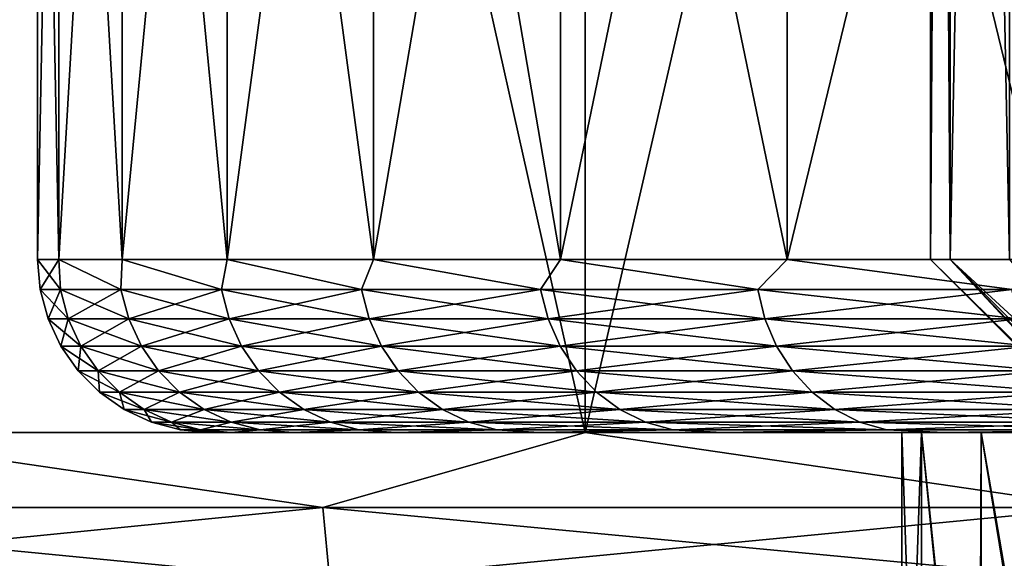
# Model space of a CAD drawing. Header units: metres. Extents: x -30 to 30, y -76 to 64.
# Tile 354 of 541: x -15.081 to -13.372, y 58.281 to 59.216. Entities that reach past the tile are written whole.
import ezdxf

# ---------------------------------------------------------------- set-up
doc = ezdxf.new("R2010")
doc.units = ezdxf.units.M
doc.layers.add('solid_508511', color=7, linetype='CONTINUOUS')

msp = doc.modelspace()

# ---------------------------------------------------------------- linework, layer by layer
at = {"layer": 'solid_508511'}
for points in [[(-15.443768, 58.5, -25.719448), (-15.443765, 64.5, -25.71945), (-14.099323, 64.5, -26.480352)], [(-14.099288, 58.5, -26.480371), (-15.443768, 58.5, -25.719448), (-14.099323, 64.5, -26.480352)], [(-15.443768, 58.5, 25.719448), (-14.099288, 58.5, 26.480371), (-15.443765, 64.5, 25.71945)], [(-14.099288, 58.5, 26.480371), (-14.099323, 64.5, 26.480352), (-15.443765, 64.5, 25.71945)], [(-14.099288, 58.5, -26.480371), (-14.099323, 64.5, -26.480352), (-12.717457, 64.5, -27.171053)], [(-12.71742, 58.5, 27.171074), (-12.717457, 64.5, 27.171053), (-14.099323, 64.5, 26.480352)], [(-14.099288, 58.5, 26.480371), (-12.71742, 58.5, 27.171074), (-14.099323, 64.5, 26.480352)], [(-12.71742, 58.5, -27.171074), (-14.099288, 58.5, -26.480371), (-12.717457, 64.5, -27.171053)], [(-13.5, 58.799999, 0), (-13.5, 64, -0.000001), (-13.465603, 64, -0.963091)], [(-13.465603, 58.799999, -0.96309), (-13.5, 58.799999, 0), (-13.465603, 64, -0.963091)], [(-13.465603, 58.799999, 0.963091), (-13.465603, 64, 0.96309), (-13.5, 64, -0.000001)], [(-13.5, 58.799999, 0), (-13.465603, 58.799999, 0.963091), (-13.5, 64, -0.000001)], [(-13.465603, 58.799999, -0.96309), (-13.465603, 64, -0.963091), (-13.362582, 64, -1.921299)], [(-13.362582, 58.799999, -1.921298), (-13.465603, 58.799999, -0.96309), (-13.362582, 64, -1.921299)], [(-13.362582, 58.799999, 1.921298), (-13.362583, 64, 1.921297), (-13.465603, 64, 0.96309)], [(-13.465603, 58.799999, 0.963091), (-13.362582, 58.799999, 1.921298), (-13.465603, 64, 0.96309)], [(-15.013339, 58.799999, -1.049829), (-15.013339, 60.700001, -1.049829), (-15.05, 60.700001)], [(-15.05, 58.799999), (-15.013339, 58.799999, -1.049829), (-15.05, 60.700001)], [(-15.013339, 60.700001, 1.049829), (-15.05, 58.799999), (-15.05, 60.700001)], [(-15.013339, 58.799999, 1.049828), (-15.05, 58.799999), (-15.013339, 60.700001, 1.049829)], [(-14.903536, 58.799999, -2.094545), (-14.903536, 60.700001, -2.094545), (-15.013339, 60.700001, -1.049829)], [(-15.013339, 58.799999, -1.049829), (-14.903536, 58.799999, -2.094545), (-15.013339, 60.700001, -1.049829)], [(-15.013339, 58.799999, 1.049828), (-15.013339, 60.700001, 1.049829), (-14.903536, 60.700001, 2.094545)], [(-14.903536, 58.799999, 2.094544), (-15.013339, 58.799999, 1.049828), (-14.903536, 60.700001, 2.094545)], [(-14.721125, 58.799999, -3.129056), (-14.721125, 60.700001, -3.129056), (-14.903536, 60.700001, -2.094545)], [(-14.903536, 58.799999, -2.094545), (-14.721125, 58.799999, -3.129056), (-14.903536, 60.700001, -2.094545)], [(-14.903536, 58.799999, 2.094544), (-14.903536, 60.700001, 2.094545), (-14.721125, 60.700001, 3.129056)], [(-14.721125, 58.799999, 3.129056), (-14.903536, 58.799999, 2.094544), (-14.721125, 60.700001, 3.129056)], [(-14.466993, 58.799999, -4.148324), (-14.466993, 60.700001, -4.148324), (-14.721125, 60.700001, -3.129056)], [(-14.721125, 58.799999, -3.129056), (-14.466993, 58.799999, -4.148324), (-14.721125, 60.700001, -3.129056)], [(-14.721125, 58.799999, 3.129056), (-14.721125, 60.700001, 3.129056), (-14.466993, 60.700001, 4.148324)], [(-14.466993, 58.799999, 4.148324), (-14.721125, 58.799999, 3.129056), (-14.466993, 60.700001, 4.148324)], [(-14.142381, 58.799999, -5.147385), (-14.142381, 60.700001, -5.147385), (-14.466993, 60.700001, -4.148324)], [(-14.466993, 58.799999, -4.148324), (-14.142381, 58.799999, -5.147385), (-14.466993, 60.700001, -4.148324)], [(-14.466993, 58.799999, 4.148324), (-14.466993, 60.700001, 4.148324), (-14.142381, 60.700001, 5.147385)], [(-14.142381, 58.799999, 5.147385), (-14.466993, 58.799999, 4.148324), (-14.142381, 60.700001, 5.147385)], [(-13.748866, 58.799999, -6.121372), (-13.748866, 60.700001, -6.121372), (-14.142381, 60.700001, -5.147385)], [(-14.142381, 58.799999, -5.147385), (-13.748866, 58.799999, -6.121372), (-14.142381, 60.700001, -5.147385)], [(-14.142381, 58.799999, 5.147385), (-14.142381, 60.700001, 5.147385), (-13.748866, 60.700001, 6.121372)], [(-13.748866, 58.799999, 6.121372), (-14.142381, 58.799999, 5.147385), (-13.748866, 60.700001, 6.121372)], [(-13.288368, 58.799999, -7.065534), (-13.288368, 60.700001, -7.065534), (-13.748866, 60.700001, -6.121372)], [(-13.748866, 58.799999, -6.121372), (-13.288368, 58.799999, -7.065534), (-13.748866, 60.700001, -6.121372)], [(-13.748866, 58.799999, 6.121372), (-13.748866, 60.700001, 6.121372), (-13.288368, 60.700001, 7.065534)], [(-13.288368, 58.799999, 7.065534), (-13.748866, 58.799999, 6.121372), (-13.288368, 60.700001, 7.065534)], [(-15.010368, 58.747906, -1.026737), (-15.013339, 58.799999, -1.049829), (-15.05, 58.799999)], [(-15.045443, 58.747906), (-15.05, 58.799999), (-15.013339, 58.799999, 1.049828)], [(-15.010368, 58.747906, -1.026737), (-15.05, 58.799999), (-15.045443, 58.747906)], [(-15.045443, 58.747906), (-15.013339, 58.799999, 1.049828), (-15.010368, 58.747906, 1.026737)], [(-14.905309, 58.747906, -2.048687), (-14.903536, 58.799999, -2.094545), (-15.013339, 58.799999, -1.049829)], [(-14.905309, 58.747906, -2.048687), (-15.013339, 58.799999, -1.049829), (-15.010368, 58.747906, -1.026737)], [(-14.905309, 58.747906, 2.048687), (-15.013339, 58.799999, 1.049828), (-14.903536, 58.799999, 2.094544)], [(-15.010368, 58.747906, 1.026737), (-15.013339, 58.799999, 1.049828), (-14.905309, 58.747906, 2.048687)], [(-14.730753, 58.747906, -3.061086), (-14.903536, 58.799999, -2.094545), (-14.905309, 58.747906, -2.048687)], [(-14.905309, 58.747906, 2.048687), (-14.903536, 58.799999, 2.094544), (-14.730753, 58.747906, 3.061086)], [(-14.730753, 58.747906, -3.061086), (-14.721125, 58.799999, -3.129056), (-14.903536, 58.799999, -2.094545)], [(-14.730753, 58.747906, 3.061086), (-14.903536, 58.799999, 2.094544), (-14.721125, 58.799999, 3.129056)], [(-14.487516, 58.747906, -4.059212), (-14.721125, 58.799999, -3.129056), (-14.730753, 58.747906, -3.061086)], [(-14.730753, 58.747906, 3.061086), (-14.721125, 58.799999, 3.129056), (-14.487516, 58.747906, 4.059212)], [(-14.487516, 58.747906, -4.059212), (-14.466993, 58.799999, -4.148324), (-14.721125, 58.799999, -3.129056)], [(-14.487516, 58.747906, 4.059212), (-14.721125, 58.799999, 3.129056), (-14.466993, 58.799999, 4.148324)], [(-14.176732, 58.747906, -5.038412), (-14.466993, 58.799999, -4.148324), (-14.487516, 58.747906, -4.059212)], [(-14.487516, 58.747906, 4.059212), (-14.466993, 58.799999, 4.148324), (-14.176732, 58.747906, 5.038412)], [(-14.176732, 58.747906, -5.038412), (-14.142381, 58.799999, -5.147385), (-14.466993, 58.799999, -4.148324)], [(-14.176732, 58.747906, 5.038412), (-14.466993, 58.799999, 4.148324), (-14.142381, 58.799999, 5.147385)], [(-13.79985, 58.747906, -5.994121), (-14.142381, 58.799999, -5.147385), (-14.176732, 58.747906, -5.038412)], [(-14.176732, 58.747906, 5.038412), (-14.142381, 58.799999, 5.147385), (-13.79985, 58.747906, 5.994121)], [(-13.79985, 58.747906, -5.994121), (-13.748866, 58.799999, -6.121372), (-14.142381, 58.799999, -5.147385)], [(-13.79985, 58.747906, 5.994121), (-14.142381, 58.799999, 5.147385), (-13.748866, 58.799999, 6.121372)], [(-13.358625, 58.747906, -6.921882), (-13.748866, 58.799999, -6.121372), (-13.79985, 58.747906, -5.994121)], [(-13.79985, 58.747906, 5.994121), (-13.748866, 58.799999, 6.121372), (-13.358625, 58.747906, 6.921882)], [(-13.358625, 58.747906, -6.921882), (-13.288368, 58.799999, -7.065534), (-13.748866, 58.799999, -6.121372)], [(-13.358625, 58.747906, 6.921882), (-13.748866, 58.799999, 6.121372), (-13.288368, 58.799999, 7.065534)], [(-13.5, 58.799999, 0), (-13.000002, 58.299999, 0), (-12.991332, 58.299999, 0.474712)], [(-13.465603, 58.799999, -0.96309), (-13.000002, 58.299999, 0), (-13.5, 58.799999, 0)], [(-13.5, 58.799999, 0), (-12.991332, 58.299999, 0.474712), (-13.465603, 58.799999, 0.963091)], [(-13.465603, 58.799999, -0.96309), (-12.965316, 58.299999, -0.948937), (-12.991332, 58.299999, -0.474711)], [(-13.362582, 58.799999, -1.921298), (-12.965316, 58.299999, -0.948937), (-13.465603, 58.799999, -0.96309)], [(-13.465603, 58.799999, -0.96309), (-12.991332, 58.299999, -0.474711), (-13.000002, 58.299999, 0)], [(-13.465603, 58.799999, 0.963091), (-12.991332, 58.299999, 0.474712), (-12.965316, 58.299999, 0.948937)], [(-13.465603, 58.799999, 0.963091), (-12.965316, 58.299999, 0.948937), (-12.922004, 58.299999, 1.421931)], [(-13.465603, 58.799999, 0.963091), (-12.922004, 58.299999, 1.421931), (-13.362582, 58.799999, 1.921298)], [(-15.045443, 58.747906), (-15.010368, 58.747906, 1.026737), (-15.03189, 58.697346)], [(-14.996847, 58.697346, -1.025812), (-15.045443, 58.747906), (-15.03189, 58.697346)], [(-15.010368, 58.747906, -1.026737), (-15.045443, 58.747906), (-14.996847, 58.697346, -1.025812)], [(-15.010368, 58.747906, 1.026737), (-14.996847, 58.697346, 1.025812), (-15.03189, 58.697346)], [(-15.010368, 58.747906, 1.026737), (-14.905309, 58.747906, 2.048687), (-14.996847, 58.697346, 1.025812)], [(-15.010368, 58.747906, -1.026737), (-14.996847, 58.697346, -1.025812), (-14.891882, 58.697346, -2.046842)], [(-14.905309, 58.747906, -2.048687), (-15.010368, 58.747906, -1.026737), (-14.891882, 58.697346, -2.046842)], [(-14.905309, 58.747906, 2.048687), (-14.891882, 58.697346, 2.046842), (-14.996847, 58.697346, 1.025812)], [(-14.905309, 58.747906, 2.048687), (-14.730753, 58.747906, 3.061086), (-14.891882, 58.697346, 2.046842)], [(-14.905309, 58.747906, -2.048687), (-14.891882, 58.697346, -2.046842), (-14.717484, 58.697346, -3.058328)], [(-14.730753, 58.747906, -3.061086), (-14.905309, 58.747906, -2.048687), (-14.717484, 58.697346, -3.058328)], [(-14.730753, 58.747906, 3.061086), (-14.717484, 58.697346, 3.058328), (-14.891882, 58.697346, 2.046842)], [(-14.730753, 58.747906, 3.061086), (-14.487516, 58.747906, 4.059212), (-14.717484, 58.697346, 3.058328)], [(-14.730753, 58.747906, -3.061086), (-14.717484, 58.697346, -3.058328), (-14.474466, 58.697346, -4.055555)], [(-14.487516, 58.747906, -4.059212), (-14.730753, 58.747906, -3.061086), (-14.474466, 58.697346, -4.055555)], [(-14.487516, 58.747906, 4.059212), (-14.474466, 58.697346, 4.055555), (-14.717484, 58.697346, 3.058328)], [(-14.487516, 58.747906, 4.059212), (-14.176732, 58.747906, 5.038412), (-14.474466, 58.697346, 4.055555)], [(-14.487516, 58.747906, -4.059212), (-14.474466, 58.697346, -4.055555), (-14.163962, 58.697346, -5.033874)], [(-14.176732, 58.747906, -5.038412), (-14.487516, 58.747906, -4.059212), (-14.163962, 58.697346, -5.033874)], [(-14.176732, 58.747906, 5.038412), (-14.163962, 58.697346, 5.033874), (-14.474466, 58.697346, 4.055555)], [(-14.176732, 58.747906, 5.038412), (-13.79985, 58.747906, 5.994121), (-14.163962, 58.697346, 5.033874)], [(-14.176732, 58.747906, -5.038412), (-14.163962, 58.697346, -5.033874), (-13.787419, 58.697346, -5.988721)], [(-13.79985, 58.747906, -5.994121), (-14.176732, 58.747906, -5.038412), (-13.787419, 58.697346, -5.988721)], [(-13.79985, 58.747906, 5.994121), (-13.787419, 58.697346, 5.988721), (-14.163962, 58.697346, 5.033874)], [(-13.79985, 58.747906, 5.994121), (-13.358625, 58.747906, 6.921882), (-13.787419, 58.697346, 5.988721)], [(-13.79985, 58.747906, -5.994121), (-13.787419, 58.697346, -5.988721), (-13.346593, 58.697346, -6.915647)], [(-13.358625, 58.747906, -6.921882), (-13.79985, 58.747906, -5.994121), (-13.346593, 58.697346, -6.915647)], [(-13.358625, 58.747906, 6.921882), (-13.346593, 58.697346, 6.915647), (-13.787419, 58.697346, 5.988721)], [(-15.03189, 58.697346), (-14.996847, 58.697346, 1.025812), (-15.009755, 58.64991)], [(-14.974764, 58.64991, -1.024302), (-15.03189, 58.697346), (-15.009755, 58.64991)], [(-14.996847, 58.697346, -1.025812), (-15.03189, 58.697346), (-14.974764, 58.64991, -1.024302)], [(-14.996847, 58.697346, 1.025812), (-14.974764, 58.64991, 1.024302), (-15.009755, 58.64991)], [(-14.996847, 58.697346, 1.025812), (-14.891882, 58.697346, 2.046842), (-14.974764, 58.64991, 1.024302)], [(-14.996847, 58.697346, -1.025812), (-14.974764, 58.64991, -1.024302), (-14.869953, 58.64991, -2.043828)], [(-14.891882, 58.697346, -2.046842), (-14.996847, 58.697346, -1.025812), (-14.869953, 58.64991, -2.043828)], [(-14.891882, 58.697346, 2.046842), (-14.869953, 58.64991, 2.043828), (-14.974764, 58.64991, 1.024302)], [(-14.891882, 58.697346, 2.046842), (-14.717484, 58.697346, 3.058328), (-14.869953, 58.64991, 2.043828)], [(-14.891882, 58.697346, -2.046842), (-14.869953, 58.64991, -2.043828), (-14.695812, 58.64991, -3.053825)], [(-14.717484, 58.697346, -3.058328), (-14.891882, 58.697346, -2.046842), (-14.695812, 58.64991, -3.053825)], [(-14.717484, 58.697346, 3.058328), (-14.695812, 58.64991, 3.053825), (-14.869953, 58.64991, 2.043828)], [(-14.717484, 58.697346, 3.058328), (-14.474466, 58.697346, 4.055555), (-14.695812, 58.64991, 3.053825)], [(-14.717484, 58.697346, -3.058328), (-14.695812, 58.64991, -3.053825), (-14.453153, 58.64991, -4.049583)], [(-14.474466, 58.697346, -4.055555), (-14.717484, 58.697346, -3.058328), (-14.453153, 58.64991, -4.049583)], [(-14.474466, 58.697346, 4.055555), (-14.453153, 58.64991, 4.049583), (-14.695812, 58.64991, 3.053825)], [(-14.474466, 58.697346, 4.055555), (-14.163962, 58.697346, 5.033874), (-14.453153, 58.64991, 4.049583)], [(-14.474466, 58.697346, -4.055555), (-14.453153, 58.64991, -4.049583), (-14.143106, 58.64991, -5.026461)], [(-14.163962, 58.697346, -5.033874), (-14.474466, 58.697346, -4.055555), (-14.143106, 58.64991, -5.026461)], [(-14.163962, 58.697346, 5.033874), (-14.143106, 58.64991, 5.026461), (-14.453153, 58.64991, 4.049583)], [(-14.163962, 58.697346, 5.033874), (-13.787419, 58.697346, 5.988721), (-14.143106, 58.64991, 5.026461)], [(-14.163962, 58.697346, -5.033874), (-14.143106, 58.64991, -5.026461), (-13.767118, 58.64991, -5.979903)], [(-13.787419, 58.697346, -5.988721), (-14.163962, 58.697346, -5.033874), (-13.767118, 58.64991, -5.979903)], [(-13.787419, 58.697346, 5.988721), (-13.767118, 58.64991, 5.979903), (-14.143106, 58.64991, 5.026461)], [(-13.787419, 58.697346, 5.988721), (-13.346593, 58.697346, 6.915647), (-13.767118, 58.64991, 5.979903)], [(-13.787419, 58.697346, -5.988721), (-13.767118, 58.64991, -5.979903), (-13.32694, 58.64991, -6.905464)], [(-13.346593, 58.697346, -6.915647), (-13.787419, 58.697346, -5.988721), (-13.32694, 58.64991, -6.905464)], [(-13.346593, 58.697346, 6.915647), (-13.32694, 58.64991, 6.905464), (-13.767118, 58.64991, 5.979903)], [(-15.009755, 58.64991), (-14.974764, 58.64991, 1.024302), (-14.979712, 58.607044)], [(-14.944791, 58.607044, -1.022252), (-15.009755, 58.64991), (-14.979712, 58.607044)], [(-14.974764, 58.64991, -1.024302), (-15.009755, 58.64991), (-14.944791, 58.607044, -1.022252)], [(-14.974764, 58.64991, 1.024302), (-14.944791, 58.607044, 1.022252), (-14.979712, 58.607044)], [(-14.974764, 58.64991, 1.024302), (-14.869953, 58.64991, 2.043828), (-14.944791, 58.607044, 1.022252)], [(-14.974764, 58.64991, -1.024302), (-14.944791, 58.607044, -1.022252), (-14.840191, 58.607044, -2.039737)], [(-14.869953, 58.64991, -2.043828), (-14.974764, 58.64991, -1.024302), (-14.840191, 58.607044, -2.039737)], [(-14.869953, 58.64991, 2.043828), (-14.840191, 58.607044, 2.039737), (-14.944791, 58.607044, 1.022252)], [(-14.869953, 58.64991, 2.043828), (-14.695812, 58.64991, 3.053825), (-14.840191, 58.607044, 2.039737)], [(-14.869953, 58.64991, -2.043828), (-14.840191, 58.607044, -2.039737), (-14.666398, 58.607044, -3.047713)], [(-14.695812, 58.64991, -3.053825), (-14.869953, 58.64991, -2.043828), (-14.666398, 58.607044, -3.047713)], [(-14.695812, 58.64991, 3.053825), (-14.666398, 58.607044, 3.047713), (-14.840191, 58.607044, 2.039737)], [(-14.695812, 58.64991, 3.053825), (-14.453153, 58.64991, 4.049583), (-14.666398, 58.607044, 3.047713)], [(-14.695812, 58.64991, -3.053825), (-14.666398, 58.607044, -3.047713), (-14.424224, 58.607044, -4.041478)], [(-14.453153, 58.64991, -4.049583), (-14.695812, 58.64991, -3.053825), (-14.424224, 58.607044, -4.041478)], [(-14.453153, 58.64991, 4.049583), (-14.424224, 58.607044, 4.041478), (-14.666398, 58.607044, 3.047713)], [(-14.453153, 58.64991, 4.049583), (-14.143106, 58.64991, 5.026461), (-14.424224, 58.607044, 4.041478)], [(-14.453153, 58.64991, -4.049583), (-14.424224, 58.607044, -4.041478), (-14.114798, 58.607044, -5.0164)], [(-14.143106, 58.64991, -5.026461), (-14.453153, 58.64991, -4.049583), (-14.114798, 58.607044, -5.0164)], [(-14.143106, 58.64991, 5.026461), (-14.114798, 58.607044, 5.0164), (-14.424224, 58.607044, 4.041478)], [(-14.143106, 58.64991, 5.026461), (-13.767118, 58.64991, 5.979903), (-14.114798, 58.607044, 5.0164)], [(-14.143106, 58.64991, -5.026461), (-14.114798, 58.607044, -5.0164), (-13.739561, 58.607044, -5.967934)], [(-13.767118, 58.64991, -5.979903), (-14.143106, 58.64991, -5.026461), (-13.739561, 58.607044, -5.967934)], [(-13.767118, 58.64991, 5.979903), (-13.739561, 58.607044, 5.967934), (-14.114798, 58.607044, 5.0164)], [(-13.767118, 58.64991, 5.979903), (-13.32694, 58.64991, 6.905464), (-13.739561, 58.607044, 5.967934)], [(-13.767118, 58.64991, -5.979903), (-13.739561, 58.607044, -5.967934), (-13.300265, 58.607044, -6.891642)], [(-13.32694, 58.64991, -6.905464), (-13.767118, 58.64991, -5.979903), (-13.300265, 58.607044, -6.891642)], [(-13.32694, 58.64991, 6.905464), (-13.300265, 58.607044, 6.891642), (-13.739561, 58.607044, 5.967934)], [(-14.979712, 58.607044), (-14.944791, 58.607044, 1.022252), (-14.942676, 58.570053)], [(-14.907841, 58.570053, -1.019724), (-14.979712, 58.607044), (-14.942676, 58.570053)], [(-14.944791, 58.607044, -1.022252), (-14.979712, 58.607044), (-14.907841, 58.570053, -1.019724)], [(-14.944791, 58.607044, 1.022252), (-14.907841, 58.570053, 1.019724), (-14.942676, 58.570053)], [(-14.944791, 58.607044, 1.022252), (-14.840191, 58.607044, 2.039737), (-14.907841, 58.570053, 1.019724)], [(-14.944791, 58.607044, -1.022252), (-14.907841, 58.570053, -1.019724), (-14.803499, 58.570053, -2.034694)], [(-14.840191, 58.607044, -2.039737), (-14.944791, 58.607044, -1.022252), (-14.803499, 58.570053, -2.034694)], [(-14.840191, 58.607044, 2.039737), (-14.803499, 58.570053, 2.034694), (-14.907841, 58.570053, 1.019724)], [(-14.840191, 58.607044, 2.039737), (-14.666398, 58.607044, 3.047713), (-14.803499, 58.570053, 2.034694)], [(-14.840191, 58.607044, -2.039737), (-14.803499, 58.570053, -2.034694), (-14.630136, 58.570053, -3.040177)], [(-14.666398, 58.607044, -3.047713), (-14.840191, 58.607044, -2.039737), (-14.630136, 58.570053, -3.040177)], [(-14.666398, 58.607044, 3.047713), (-14.630136, 58.570053, 3.040177), (-14.803499, 58.570053, 2.034694)], [(-14.666398, 58.607044, 3.047713), (-14.424224, 58.607044, 4.041478), (-14.630136, 58.570053, 3.040177)], [(-14.666398, 58.607044, -3.047713), (-14.630136, 58.570053, -3.040177), (-14.388561, 58.570053, -4.031486)], [(-14.424224, 58.607044, -4.041478), (-14.666398, 58.607044, -3.047713), (-14.388561, 58.570053, -4.031486)], [(-14.424224, 58.607044, 4.041478), (-14.388561, 58.570053, 4.031486), (-14.630136, 58.570053, 3.040177)], [(-14.424224, 58.607044, 4.041478), (-14.114798, 58.607044, 5.0164), (-14.388561, 58.570053, 4.031486)], [(-14.424224, 58.607044, -4.041478), (-14.388561, 58.570053, -4.031486), (-14.0799, 58.570053, -5.003997)], [(-14.114798, 58.607044, -5.0164), (-14.424224, 58.607044, -4.041478), (-14.0799, 58.570053, -5.003997)], [(-14.114798, 58.607044, 5.0164), (-14.0799, 58.570053, 5.003997), (-14.388561, 58.570053, 4.031486)], [(-14.114798, 58.607044, 5.0164), (-13.739561, 58.607044, 5.967934), (-14.0799, 58.570053, 5.003997)], [(-14.114798, 58.607044, -5.0164), (-14.0799, 58.570053, -5.003997), (-13.705591, 58.570053, -5.953178)], [(-13.739561, 58.607044, -5.967934), (-14.114798, 58.607044, -5.0164), (-13.705591, 58.570053, -5.953178)], [(-13.739561, 58.607044, 5.967934), (-13.705591, 58.570053, 5.953178), (-14.0799, 58.570053, 5.003997)], [(-13.739561, 58.607044, 5.967934), (-13.300265, 58.607044, 6.891642), (-13.705591, 58.570053, 5.953178)], [(-13.739561, 58.607044, -5.967934), (-13.705591, 58.570053, -5.953178), (-13.267381, 58.570053, -6.874603)], [(-13.300265, 58.607044, -6.891642), (-13.739561, 58.607044, -5.967934), (-13.267381, 58.570053, -6.874603)], [(-13.300265, 58.607044, 6.891642), (-13.267381, 58.570053, 6.874603), (-13.705591, 58.570053, 5.953178)], [(-14.942676, 58.570053), (-14.907841, 58.570053, 1.019724), (-14.899774, 58.540062)], [(-14.865039, 58.540062, -1.016796), (-14.942676, 58.570053), (-14.899774, 58.540062)], [(-14.907841, 58.570053, -1.019724), (-14.942676, 58.570053), (-14.865039, 58.540062, -1.016796)], [(-14.907841, 58.570053, 1.019724), (-14.865039, 58.540062, 1.016796), (-14.899774, 58.540062)], [(-14.907841, 58.570053, 1.019724), (-14.803499, 58.570053, 2.034694), (-14.865039, 58.540062, 1.016796)], [(-14.907841, 58.570053, -1.019724), (-14.865039, 58.540062, -1.016796), (-14.760996, 58.540062, -2.028852)], [(-14.803499, 58.570053, -2.034694), (-14.907841, 58.570053, -1.019724), (-14.760996, 58.540062, -2.028852)], [(-14.803499, 58.570053, 2.034694), (-14.760996, 58.540062, 2.028852), (-14.865039, 58.540062, 1.016796)], [(-14.803499, 58.570053, 2.034694), (-14.630136, 58.570053, 3.040177), (-14.760996, 58.540062, 2.028852)], [(-14.803499, 58.570053, -2.034694), (-14.760996, 58.540062, -2.028852), (-14.588131, 58.540062, -3.031448)], [(-14.630136, 58.570053, -3.040177), (-14.803499, 58.570053, -2.034694), (-14.588131, 58.540062, -3.031448)], [(-14.630136, 58.570053, 3.040177), (-14.588131, 58.540062, 3.031448), (-14.760996, 58.540062, 2.028852)], [(-14.630136, 58.570053, 3.040177), (-14.388561, 58.570053, 4.031486), (-14.588131, 58.540062, 3.031448)], [(-14.630136, 58.570053, -3.040177), (-14.588131, 58.540062, -3.031448), (-14.347249, 58.540062, -4.019911)], [(-14.388561, 58.570053, -4.031486), (-14.630136, 58.570053, -3.040177), (-14.347249, 58.540062, -4.019911)], [(-14.388561, 58.570053, 4.031486), (-14.347249, 58.540062, 4.019911), (-14.588131, 58.540062, 3.031448)], [(-14.388561, 58.570053, 4.031486), (-14.0799, 58.570053, 5.003997), (-14.347249, 58.540062, 4.019911)], [(-14.388561, 58.570053, -4.031486), (-14.347249, 58.540062, -4.019911), (-14.039474, 58.540062, -4.98963)], [(-14.0799, 58.570053, -5.003997), (-14.388561, 58.570053, -4.031486), (-14.039474, 58.540062, -4.98963)], [(-14.0799, 58.570053, 5.003997), (-14.039474, 58.540062, 4.98963), (-14.347249, 58.540062, 4.019911)], [(-14.0799, 58.570053, 5.003997), (-13.705591, 58.570053, 5.953178), (-14.039474, 58.540062, 4.98963)], [(-14.0799, 58.570053, -5.003997), (-14.039474, 58.540062, -4.98963), (-13.666241, 58.540062, -5.936086)], [(-13.705591, 58.570053, -5.953178), (-14.0799, 58.570053, -5.003997), (-13.666241, 58.540062, -5.936086)], [(-13.705591, 58.570053, 5.953178), (-13.666241, 58.540062, 5.936086), (-14.039474, 58.540062, 4.98963)], [(-13.705591, 58.570053, 5.953178), (-13.267381, 58.570053, 6.874603), (-13.666241, 58.540062, 5.936086)], [(-13.705591, 58.570053, -5.953178), (-13.666241, 58.540062, -5.936086), (-13.229288, 58.540062, -6.854865)], [(-13.267381, 58.570053, -6.874603), (-13.705591, 58.570053, -5.953178), (-13.229288, 58.540062, -6.854865)], [(-13.267381, 58.570053, 6.874603), (-13.229288, 58.540062, 6.854865), (-13.666241, 58.540062, 5.936086)], [(-14.899774, 58.540062), (-14.865039, 58.540062, 1.016796), (-14.852311, 58.517986)], [(-14.817687, 58.517986, -1.013558), (-14.899774, 58.540062), (-14.852311, 58.517986)], [(-14.865039, 58.540062, -1.016796), (-14.899774, 58.540062), (-14.817687, 58.517986, -1.013558)], [(-14.865039, 58.540062, 1.016796), (-14.817687, 58.517986, 1.013558), (-14.852311, 58.517986)], [(-14.865039, 58.540062, 1.016796), (-14.760996, 58.540062, 2.028852), (-14.817687, 58.517986, 1.013558)], [(-14.865039, 58.540062, -1.016796), (-14.817687, 58.517986, -1.013558), (-14.713976, 58.517986, -2.022389)], [(-14.760996, 58.540062, -2.028852), (-14.865039, 58.540062, -1.016796), (-14.713976, 58.517986, -2.022389)], [(-14.760996, 58.540062, 2.028852), (-14.713976, 58.517986, 2.022389), (-14.817687, 58.517986, 1.013558)], [(-14.760996, 58.540062, 2.028852), (-14.588131, 58.540062, 3.031448), (-14.713976, 58.517986, 2.022389)], [(-14.760996, 58.540062, -2.028852), (-14.713976, 58.517986, -2.022389), (-14.541661, 58.517986, -3.021792)], [(-14.588131, 58.540062, -3.031448), (-14.760996, 58.540062, -2.028852), (-14.541661, 58.517986, -3.021792)], [(-14.588131, 58.540062, 3.031448), (-14.541661, 58.517986, 3.021792), (-14.713976, 58.517986, 2.022389)], [(-14.588131, 58.540062, 3.031448), (-14.347249, 58.540062, 4.019911), (-14.541661, 58.517986, 3.021792)], [(-14.588131, 58.540062, -3.031448), (-14.541661, 58.517986, -3.021792), (-14.301547, 58.517986, -4.007105)], [(-14.347249, 58.540062, -4.019911), (-14.588131, 58.540062, -3.031448), (-14.301547, 58.517986, -4.007105)], [(-14.347249, 58.540062, 4.019911), (-14.301547, 58.517986, 4.007105), (-14.541661, 58.517986, 3.021792)], [(-14.347249, 58.540062, 4.019911), (-14.039474, 58.540062, 4.98963), (-14.301547, 58.517986, 4.007105)], [(-14.347249, 58.540062, -4.019911), (-14.301547, 58.517986, -4.007105), (-13.994752, 58.517986, -4.973736)], [(-14.039474, 58.540062, -4.98963), (-14.347249, 58.540062, -4.019911), (-13.994752, 58.517986, -4.973736)], [(-14.039474, 58.540062, 4.98963), (-13.994752, 58.517986, 4.973736), (-14.301547, 58.517986, 4.007105)], [(-14.039474, 58.540062, 4.98963), (-13.666241, 58.540062, 5.936086), (-13.994752, 58.517986, 4.973736)], [(-14.039474, 58.540062, -4.98963), (-13.994752, 58.517986, -4.973736), (-13.622707, 58.517986, -5.917177)], [(-13.666241, 58.540062, -5.936086), (-14.039474, 58.540062, -4.98963), (-13.622707, 58.517986, -5.917177)], [(-13.666241, 58.540062, 5.936086), (-13.622707, 58.517986, 5.917177), (-13.994752, 58.517986, 4.973736)], [(-13.666241, 58.540062, 5.936086), (-13.229288, 58.540062, 6.854865), (-13.622707, 58.517986, 5.917177)], [(-13.666241, 58.540062, -5.936086), (-13.622707, 58.517986, -5.917177), (-13.187147, 58.517986, -6.833029)], [(-13.229288, 58.540062, -6.854865), (-13.666241, 58.540062, -5.936086), (-13.187147, 58.517986, -6.833029)], [(-13.229288, 58.540062, 6.854865), (-13.187147, 58.517986, 6.833029), (-13.622707, 58.517986, 5.917177)], [(-14.852311, 58.517986), (-14.817687, 58.517986, 1.013558), (-14.801733, 58.504494)], [(-14.767227, 58.504494, -1.010106), (-14.852311, 58.517986), (-14.801733, 58.504494)], [(-14.817687, 58.517986, -1.013558), (-14.852311, 58.517986), (-14.767227, 58.504494, -1.010106)], [(-14.817687, 58.517986, 1.013558), (-14.767227, 58.504494, 1.010106), (-14.801733, 58.504494)], [(-14.817687, 58.517986, 1.013558), (-14.713976, 58.517986, 2.022389), (-14.767227, 58.504494, 1.010106)], [(-14.817687, 58.517986, -1.013558), (-14.767227, 58.504494, -1.010106), (-14.663869, 58.504494, -2.015502)], [(-14.713976, 58.517986, -2.022389), (-14.817687, 58.517986, -1.013558), (-14.663869, 58.504494, -2.015502)], [(-14.713976, 58.517986, 2.022389), (-14.663869, 58.504494, 2.015502), (-14.767227, 58.504494, 1.010106)], [(-14.713976, 58.517986, 2.022389), (-14.541661, 58.517986, 3.021792), (-14.663869, 58.504494, 2.015502)], [(-14.713976, 58.517986, -2.022389), (-14.663869, 58.504494, -2.015502), (-14.492142, 58.504494, -3.011502)], [(-14.541661, 58.517986, -3.021792), (-14.713976, 58.517986, -2.022389), (-14.492142, 58.504494, -3.011502)], [(-14.541661, 58.517986, 3.021792), (-14.492142, 58.504494, 3.011502), (-14.663869, 58.504494, 2.015502)], [(-14.541661, 58.517986, 3.021792), (-14.301547, 58.517986, 4.007105), (-14.492142, 58.504494, 3.011502)], [(-14.541661, 58.517986, -3.021792), (-14.492142, 58.504494, -3.011502), (-14.252845, 58.504494, -3.99346)], [(-14.301547, 58.517986, -4.007105), (-14.541661, 58.517986, -3.021792), (-14.252845, 58.504494, -3.99346)], [(-14.301547, 58.517986, 4.007105), (-14.252845, 58.504494, 3.99346), (-14.492142, 58.504494, 3.011502)], [(-14.301547, 58.517986, 4.007105), (-13.994752, 58.517986, 4.973736), (-14.252845, 58.504494, 3.99346)], [(-14.301547, 58.517986, -4.007105), (-14.252845, 58.504494, -3.99346), (-13.947095, 58.504494, -4.956799)], [(-13.994752, 58.517986, -4.973736), (-14.301547, 58.517986, -4.007105), (-13.947095, 58.504494, -4.956799)], [(-13.994752, 58.517986, 4.973736), (-13.947095, 58.504494, 4.956799), (-14.252845, 58.504494, 3.99346)], [(-13.994752, 58.517986, 4.973736), (-13.622707, 58.517986, 5.917177), (-13.947095, 58.504494, 4.956799)], [(-13.994752, 58.517986, -4.973736), (-13.947095, 58.504494, -4.956799), (-13.576317, 58.504494, -5.897027)], [(-13.622707, 58.517986, -5.917177), (-13.994752, 58.517986, -4.973736), (-13.576317, 58.504494, -5.897027)], [(-13.622707, 58.517986, 5.917177), (-13.576317, 58.504494, 5.897027), (-13.947095, 58.504494, 4.956799)], [(-13.622707, 58.517986, 5.917177), (-13.187147, 58.517986, 6.833029), (-13.576317, 58.504494, 5.897027)], [(-13.622707, 58.517986, -5.917177), (-13.576317, 58.504494, -5.897027), (-13.142241, 58.504494, -6.80976)], [(-13.187147, 58.517986, -6.833029), (-13.622707, 58.517986, -5.917177), (-13.142241, 58.504494, -6.80976)], [(-13.187147, 58.517986, 6.833029), (-13.142241, 58.504494, 6.80976), (-13.576317, 58.504494, 5.897027)], [(-14.554907, 58.369473, -26.222918), (-15.864395, 58.369473, -25.452068), (-15.443768, 58.5, -25.719448)], [(-15.864395, 58.369473, 25.452068), (-14.554907, 58.369473, 26.222918), (-15.443768, 58.5, 25.719448)], [(-14.554907, 58.369473, -26.222918), (-15.443768, 58.5, -25.719448), (-14.099288, 58.5, -26.480371)], [(-14.554907, 58.369473, 26.222918), (-14.099288, 58.5, 26.480371), (-15.443768, 58.5, 25.719448)], [(-14.801733, 58.504494), (-14.75, 58.5), (-14.714256, 58.5, -1.026142)], [(-14.801733, 58.504494), (-14.767227, 58.504494, 1.010106), (-14.75, 58.5)], [(-14.767227, 58.504494, -1.010106), (-14.801733, 58.504494), (-14.714256, 58.5, -1.026142)], [(-14.767227, 58.504494, 1.010106), (-14.714255, 58.5, 1.026158), (-14.75, 58.5)], [(-14.663869, 58.504494, -2.015502), (-14.767227, 58.504494, -1.010106), (-14.714256, 58.5, -1.026142)], [(-14.767227, 58.504494, 1.010106), (-14.663869, 58.504494, 2.015502), (-14.714255, 58.5, 1.026158)], [(-13.515472, 58.5, -0.966631), (-14.714256, 58.5, -1.026142), (-14.75, 58.5)], [(-13.55, 58.5), (-14.75, 58.5), (-14.714255, 58.5, 1.026158)], [(-13.515472, 58.5, -0.966631), (-14.75, 58.5), (-13.55, 58.5)], [(-14.663869, 58.504494, -2.015502), (-14.714256, 58.5, -1.026142), (-14.606881, 58.5, -2.04975)], [(-13.412088, 58.5, -1.928321), (-14.606881, 58.5, -2.04975), (-14.714256, 58.5, -1.026142)], [(-13.515472, 58.5, -0.966631), (-13.412088, 58.5, -1.928321), (-14.714256, 58.5, -1.026142)], [(-14.663869, 58.504494, 2.015502), (-14.606876, 58.5, 2.049783), (-14.714255, 58.5, 1.026158)], [(-13.412088, 58.5, 1.928321), (-14.714255, 58.5, 1.026158), (-14.606876, 58.5, 2.049783)], [(-13.515472, 58.5, 0.966631), (-13.55, 58.5), (-14.714255, 58.5, 1.026158)], [(-13.412088, 58.5, 1.928321), (-13.515472, 58.5, 0.966631), (-14.714255, 58.5, 1.026158)], [(-14.492142, 58.504494, -3.011502), (-14.663869, 58.504494, -2.015502), (-14.606881, 58.5, -2.04975)], [(-14.663869, 58.504494, 2.015502), (-14.492142, 58.504494, 3.011502), (-14.606876, 58.5, 2.049783)], [(-14.492142, 58.504494, -3.011502), (-14.606881, 58.5, -2.04975), (-14.428267, 58.5, -3.063922)], [(-13.240332, 58.5, -2.880301), (-14.428267, 58.5, -3.063922), (-14.606881, 58.5, -2.04975)], [(-13.412088, 58.5, -1.928321), (-13.240332, 58.5, -2.880301), (-14.606881, 58.5, -2.04975)], [(-14.492142, 58.504494, 3.011502), (-14.428259, 58.5, 3.063962), (-14.606876, 58.5, 2.049783)], [(-13.240332, 58.5, 2.880301), (-14.606876, 58.5, 2.049783), (-14.428259, 58.5, 3.063962)], [(-13.240332, 58.5, 2.880301), (-13.412088, 58.5, 1.928321), (-14.606876, 58.5, 2.049783)], [(-13.208056, 58.369473, -26.926455), (-14.554907, 58.369473, -26.222918), (-14.099288, 58.5, -26.480371)], [(-14.554907, 58.369473, 26.222918), (-13.208056, 58.369473, 26.926455), (-14.099288, 58.5, 26.480371)], [(-14.252845, 58.504494, -3.99346), (-14.492142, 58.504494, -3.011502), (-14.428267, 58.5, -3.063922)], [(-14.492142, 58.504494, 3.011502), (-14.252845, 58.504494, 3.99346), (-14.428259, 58.5, 3.063962)], [(-14.252845, 58.504494, -3.99346), (-14.428267, 58.5, -3.063922), (-14.179371, 58.5, -4.062991)], [(-13.001143, 58.5, -3.817429), (-14.179371, 58.5, -4.062991), (-14.428267, 58.5, -3.063922)], [(-13.240332, 58.5, -2.880301), (-13.001143, 58.5, -3.817429), (-14.428267, 58.5, -3.063922)], [(-14.252845, 58.504494, 3.99346), (-14.179358, 58.5, 4.063033), (-14.428259, 58.5, 3.063962)], [(-13.001143, 58.5, 3.817429), (-14.428259, 58.5, 3.063962), (-14.179358, 58.5, 4.063033)], [(-13.001143, 58.5, 3.817429), (-13.240332, 58.5, 2.880301), (-14.428259, 58.5, 3.063962)], [(-13.947095, 58.504494, -4.956799), (-14.252845, 58.504494, -3.99346), (-14.179371, 58.5, -4.062991)], [(-14.252845, 58.504494, 3.99346), (-13.947095, 58.504494, 4.956799), (-14.179358, 58.5, 4.063033)], [(-13.947095, 58.504494, -4.956799), (-14.179371, 58.5, -4.062991), (-13.861339, 58.5, -5.042398)], [(-12.695617, 58.5, -4.735372), (-13.861339, 58.5, -5.042398), (-14.179371, 58.5, -4.062991)], [(-13.001143, 58.5, -3.817429), (-12.695617, 58.5, -4.735372), (-14.179371, 58.5, -4.062991)], [(-13.947095, 58.504494, 4.956799), (-13.861323, 58.5, 5.042439), (-14.179358, 58.5, 4.063033)], [(-12.695617, 58.5, 4.735372), (-14.179358, 58.5, 4.063033), (-13.861323, 58.5, 5.042439)], [(-12.695617, 58.5, 4.735372), (-13.001143, 58.5, 3.817429), (-14.179358, 58.5, 4.063033)], [(-13.208056, 58.369473, -26.926455), (-14.099288, 58.5, -26.480371), (-12.71742, 58.5, -27.171074)], [(-13.208056, 58.369473, 26.926455), (-12.71742, 58.5, 27.171074), (-14.099288, 58.5, 26.480371)], [(-13.576317, 58.504494, -5.897027), (-13.947095, 58.504494, -4.956799), (-13.861339, 58.5, -5.042398)], [(-13.947095, 58.504494, 4.956799), (-13.576317, 58.504494, 5.897027), (-13.861323, 58.5, 5.042439)], [(-13.576317, 58.504494, -5.897027), (-13.861339, 58.5, -5.042398), (-13.475781, 58.5, -5.997149)], [(-12.32557, 58.5, -5.628743), (-13.475781, 58.5, -5.997149), (-13.861339, 58.5, -5.042398)], [(-12.695617, 58.5, -4.735372), (-12.32557, 58.5, -5.628743), (-13.861339, 58.5, -5.042398)], [(-13.576317, 58.504494, 5.897027), (-13.475764, 58.5, 5.997187), (-13.861323, 58.5, 5.042439)], [(-12.32557, 58.5, 5.628743), (-13.861323, 58.5, 5.042439), (-13.475764, 58.5, 5.997187)], [(-12.32557, 58.5, 5.628743), (-12.695617, 58.5, 4.735372), (-13.861323, 58.5, 5.042439)], [(-13.142241, 58.504494, -6.80976), (-13.576317, 58.504494, -5.897027), (-13.475781, 58.5, -5.997149)], [(-13.576317, 58.504494, 5.897027), (-13.142241, 58.504494, 6.80976), (-13.475764, 58.5, 5.997187)], [(-13.55, 58.5), (-13.55, 57.5), (-13.515475, 57.5, -0.966625)], [(-13.515472, 58.5, 0.966631), (-13.516412, 57.5, 0.953444), (-13.55, 57.5)], [(-13.515472, 58.5, 0.966631), (-13.55, 57.5), (-13.55, 58.5)], [(-13.515472, 58.5, -0.966631), (-13.55, 58.5), (-13.515475, 57.5, -0.966625)], [(-13.515472, 58.5, 0.966631), (-13.415812, 57.5, 1.902228), (-13.516412, 57.5, 0.953444)], [(-13.515472, 58.5, -0.966631), (-13.515475, 57.5, -0.966625), (-13.412075, 57.5, -1.928395)], [(-13.515472, 58.5, -0.966631), (-13.412075, 57.5, -1.928395), (-13.412088, 58.5, -1.928321)], [(-13.412088, 58.5, 1.928321), (-13.415812, 57.5, 1.902228), (-13.515472, 58.5, 0.966631)], [(-13.142241, 58.504494, -6.80976), (-13.475781, 58.5, -5.997149), (-13.024523, 58.5, -6.922735)], [(-11.892526, 58.5, -6.493866), (-13.024523, 58.5, -6.922735), (-13.475781, 58.5, -5.997149)], [(-12.32557, 58.5, -5.628743), (-11.892526, 58.5, -6.493866), (-13.475781, 58.5, -5.997149)], [(-13.142241, 58.504494, 6.80976), (-13.024503, 58.5, 6.922773), (-13.475764, 58.5, 5.997187)], [(-11.892526, 58.5, 6.493866), (-13.475764, 58.5, 5.997187), (-13.024503, 58.5, 6.922773)], [(-11.892526, 58.5, 6.493866), (-12.32557, 58.5, 5.628743), (-13.475764, 58.5, 5.997187)], [(-13.412088, 58.5, 1.928321), (-13.248715, 57.5, 2.841485), (-13.415812, 57.5, 1.902228)], [(-13.412088, 58.5, -1.928321), (-13.412075, 57.5, -1.928395), (-13.240344, 57.5, -2.880238)], [(-13.412088, 58.5, -1.928321), (-13.240344, 57.5, -2.880238), (-13.240332, 58.5, -2.880301)], [(-13.240332, 58.5, 2.880301), (-13.248715, 57.5, 2.841485), (-13.412088, 58.5, 1.928321)], [(-15.850879, 58.241055, -25.430382), (-15.864395, 58.369473, -25.452068), (-14.554907, 58.369473, -26.222918)], [(-14.542506, 58.241055, 26.200577), (-14.554907, 58.369473, 26.222918), (-15.864395, 58.369473, 25.452068)], [(-15.850879, 58.241055, 25.430382), (-14.542506, 58.241055, 26.200577), (-15.864395, 58.369473, 25.452068)], [(-14.542506, 58.241055, -26.200577), (-15.850879, 58.241055, -25.430382), (-14.554907, 58.369473, -26.222918)], [(-14.542506, 58.241055, -26.200577), (-14.554907, 58.369473, -26.222918), (-13.208056, 58.369473, -26.926455)], [(-13.196803, 58.241055, 26.903513), (-13.208056, 58.369473, 26.926455), (-14.554907, 58.369473, 26.222918)], [(-14.542506, 58.241055, 26.200577), (-13.196803, 58.241055, 26.903513), (-14.554907, 58.369473, 26.222918)], [(-13.196803, 58.241055, -26.903513), (-14.542506, 58.241055, -26.200577), (-13.208056, 58.369473, -26.926455)]]:
    msp.add_3dface(points, dxfattribs=at)

doc.saveas('drawing.dxf')
